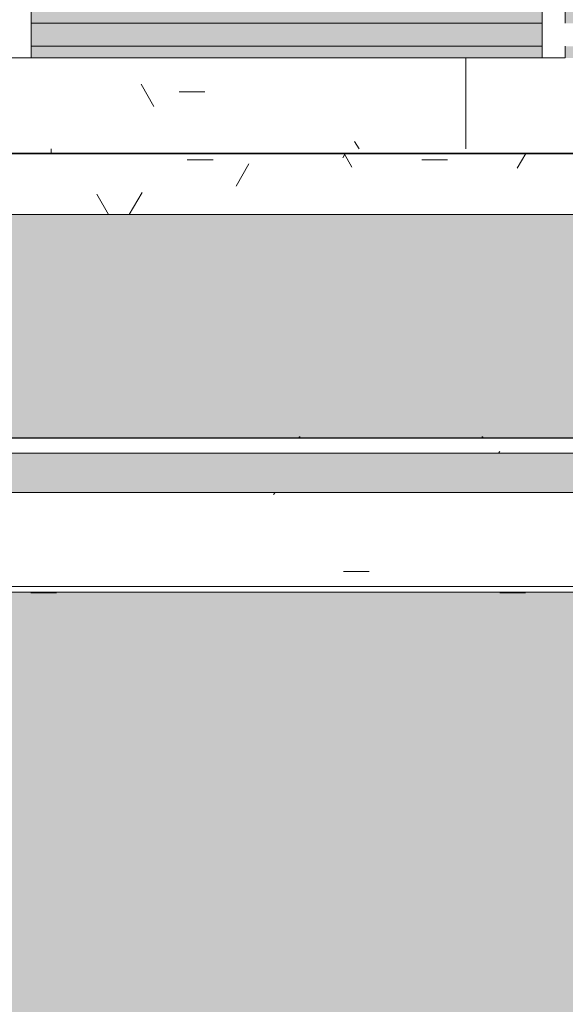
# Model space of a CAD drawing. Header units: millimetres. Extents: x -62808 to 53383, y -26781 to 33271.
# Tile 353 of 656: x -48579 to -47870, y 6623 to 7904. Entities that reach past the tile are written whole.
import ezdxf

# ---------------------------------------------------------------- set-up
doc = ezdxf.new("R2010")
doc.units = ezdxf.units.MM
for name, color, linetype, lineweight in [('A-FLOR-PATT', 8, 'Continuous', 25), ('A-GENM', 13, 'Continuous', 9), ('A-GLAZ', 151, 'Continuous', 9), ('A-GLAZ-SILL', 1, 'Continuous', 9), ('A-WALL', 113, 'Continuous', 18), ('A-WALL-PATT', 111, 'Continuous', 25)]:
    doc.layers.add(name, color=color, linetype=linetype, lineweight=lineweight)

# ---------------------------------------------------------------- blocks, each defined once
blk = doc.blocks.new('FLEX-ESQ_MAXIM-AR_VIDRO-5F-bandeira1 - 350x60cm-5FLS-ALU-3_0cmFolha-5520911-PLANTA DE CAIMENTO DE PISOS - 1_ PAV_')
at = {"layer": 'A-GLAZ', "lineweight": 5}
h = blk.add_hatch(color=75, dxfattribs=at)
h.paths.add_polyline_path([(-89.9, -17.5), (-1026, -17.5), (-1026, -32.5), (-362, -32.5), (-362, -62.5), (-1026, -62.5), (-1026, -77.5), (332, -77.5), (332, -62.5), (-332, -62.5), (-332, -32.5), (332, -32.5), (332, -17.5), (282, -17.5)])
h.paths.add_polyline_path([(1720, -17.5), (1056, -17.5), (1056, -32.5), (1720, -32.5)])
h.paths.add_polyline_path([(-1670, -17.5), (-1720, -17.5), (-1720, -32.5), (-1056, -32.5), (-1056, -17.5), (-1622.5, -17.5)])
h.paths.add_polyline_path([(1026, -17.5), (362, -17.5), (362, -32.5), (1026, -32.5)])
h.paths.add_polyline_path([(-1622.5, -62.5), (-1720, -62.5), (-1720, -77.5), (-1056, -77.5), (-1056, -62.5), (-1411.3, -62.5)])
h.paths.add_polyline_path([(1026, -62.5), (362, -62.5), (362, -77.5), (1026, -77.5)])
h.paths.add_polyline_path([(1720, -62.5), (1056, -62.5), (1056, -77.5), (1720, -77.5)])
blk.add_hatch(color=75, dxfattribs=at).paths.add_polyline_path([(1026, -32.5), (362, -32.5), (362, -62.5), (1026, -62.5), (1026, -51.8)])
at = {"layer": 'A-GLAZ', "color": 250}
for p, q in [((362, -17.5), (332, -17.5)), ((332, -17.5), (332, -32.5)), ((362, -32.5), (362, -17.5)), ((1056, -17.5), (1026, -17.5)), ((1026, -17.5), (1026, -32.5)), ((332, -62.5), (332, -77.5)), ((362, -77.5), (362, -62.5)), ((1026, -62.5), (1026, -77.5))]:
    blk.add_line(p, q, dxfattribs=at)
at = {"layer": 'A-GLAZ', "color": 130, "lineweight": 5}
for p, q in [((1026, -17.5), (362, -17.5)), ((362, -32.5), (362, -62.5)), ((1026, -32.5), (362, -32.5)), ((1026, -62.5), (1026, -32.5)), ((362, -62.5), (1026, -62.5))]:
    blk.add_line(p, q, dxfattribs=at)
blk = doc.blocks.new('FP_540-PLANTA DE CAIMENTO DE PISOS - 1_ PAV_')
at = {"layer": 'A-GLAZ-SILL', "color": 130, "lineweight": 5}
blk.add_line((1775, 107.5), (-1775, 107.5), dxfattribs=at)
at = {"layer": 'A-GLAZ-SILL', "lineweight": 5}
for p, q in [((1775, 106.4), (-1775, 106.4)), ((1000, 106.4), (1000, 101))]:
    blk.add_line(p, q, dxfattribs=at)
blk = doc.blocks.new('CC_PEITORIL - PEITORIL-5520912-PLANTA DE CAIMENTO DE PISOS - 1_ PAV_')
at = {"layer": 'A-GLAZ-SILL', "lineweight": 5}
h = blk.add_hatch(dxfattribs=at)
h.set_pattern_fill('FP_89', color=256, style=0, pattern_type=2)
h.set_pattern_definition([(180, (-47538.05, 7836.78), (-812.8, -203.2), [33.528, -576.072, 33.528, -3827.272]), (180, (-47538.05, 7836.78), (-812.8, -203.2), [-643.128, -576.072, 33.528, -1185.672, -2032]), (180, (-47538.05, 7836.78), (-812.8, -203.2), [-2438.4, 33.528, -576.072, 33.528, -1388.872]), (180, (-47538.05, 7836.78), (-812.8, -203.2), [-3081.528, -372.872, 33.528, -982.472]), (300, (-47842.85, 7735.18), (582.3764, -602.30545), [33.528, -576.072, 33.528, -3827.272]), (300, (-47842.85, 7735.18), (582.3764, -602.30545), [-643.128, -576.072, 33.528, -1185.672, -2032]), (300, (-47842.85, 7735.18), (582.3764, -602.30545), [-2438.4, 33.528, -576.072, 33.528, -1388.872]), (300, (-47842.85, 7735.18), (582.3764, -602.30545), [-3081.528, -372.872, 33.528, -982.472]), (60, (-47944.45, 7328.78), (230.4236, 805.50545), [33.528, -576.072, 33.528, -3827.272]), (60, (-47944.45, 7328.78), (230.4236, 805.50545), [-643.128, -576.072, 33.528, -1185.672, -2032]), (60, (-47944.45, 7328.78), (230.4236, 805.50545), [-2438.4, 33.528, -576.072, 33.528, -1388.872]), (60, (-47944.45, 7328.78), (230.4236, 805.50545), [-3081.528, -372.872, 33.528, -982.472])])
h.paths.add_polyline_path([(-89.9, 101), (-1775, 101), (-1775, 77.5), (-1750, 77.5), (-1750, -17.5), (1750, -17.5), (1750, 77.5), (1775, 77.5), (1775, 101), (421, 101)])
h = blk.add_hatch(dxfattribs=at)
h.set_pattern_fill('FP_90', color=256, style=0, pattern_type=2)
h.set_pattern_definition([(180, (0, 11.7), (1e-13, -1000), []), (270, (0, 11.7), (1000, 6e-14), [])])
h.paths.add_polyline_path([(-89.9, 101), (-1775, 101), (-1775, 77.5), (-1750, 77.5), (-1750, -17.5), (1750, -17.5), (1750, 77.5), (1775, 77.5), (1775, 101), (421, 101)])
at = {"layer": 'A-GLAZ', "color": 130, "lineweight": 5}
blk.add_blockref('FP_540-PLANTA DE CAIMENTO DE PISOS - 1_ PAV_', (0, 0), dxfattribs=at)
blk = doc.blocks.new('FP_829-PLANTA DE CAIMENTO DE PISOS - 1_ PAV_')
at = {"layer": 'A-GENM', "lineweight": 5}
for p, q in [((-48564.8, 7158.7), (-48531.3, 7158.7)), ((-47955.2, 7158.7), (-47921.7, 7158.7))]:
    blk.add_line(p, q, dxfattribs=at)
blk = doc.blocks.new('FP_831-PLANTA DE CAIMENTO DE PISOS - 1_ PAV_')
at = {"layer": 'A-GENM', "lineweight": 5}
for p, q in [((-48564.8, 7158.7), (-48531.3, 7158.7)), ((-47955.2, 7158.7), (-47921.7, 7158.7))]:
    blk.add_line(p, q, dxfattribs=at)
blk = doc.blocks.new('FP_833-PLANTA DE CAIMENTO DE PISOS - 1_ PAV_')
at = {"layer": 'A-GENM', "lineweight": 5}
for p, q in [((-48564.8, 7158.7), (-48531.3, 7158.7)), ((-47955.2, 7158.7), (-47921.7, 7158.7))]:
    blk.add_line(p, q, dxfattribs=at)
blk = doc.blocks.new('FP_835-PLANTA DE CAIMENTO DE PISOS - 1_ PAV_')
at = {"layer": 'A-GENM', "lineweight": 5}
for p, q in [((-48564.8, 7158.6), (-48531.3, 7158.6)), ((-47955.2, 7158.6), (-47921.7, 7158.6))]:
    blk.add_line(p, q, dxfattribs=at)
blk = doc.blocks.new('FP_837-PLANTA DE CAIMENTO DE PISOS - 1_ PAV_')
at = {"layer": 'A-GENM', "lineweight": 5}
for p, q in [((-48564.8, 7158.8), (-48531.3, 7158.8)), ((-47955.2, 7158.8), (-47921.7, 7158.8))]:
    blk.add_line(p, q, dxfattribs=at)
blk = doc.blocks.new('FP_839-PLANTA DE CAIMENTO DE PISOS - 1_ PAV_')
at = {"layer": 'A-GENM', "lineweight": 5}
for p, q in [((-48564.8, 7158.9), (-48531.3, 7158.9)), ((-47955.2, 7158.9), (-47921.7, 7158.9))]:
    blk.add_line(p, q, dxfattribs=at)
blk = doc.blocks.new('FP_841-PLANTA DE CAIMENTO DE PISOS - 1_ PAV_')
at = {"layer": 'A-GENM', "lineweight": 5}
for p, q in [((-48564.8, 7158.9), (-48531.3, 7158.9)), ((-47955.2, 7158.9), (-47921.7, 7158.9))]:
    blk.add_line(p, q, dxfattribs=at)
blk = doc.blocks.new('FP_843-PLANTA DE CAIMENTO DE PISOS - 1_ PAV_')
at = {"layer": 'A-GENM', "lineweight": 5}
for p, q in [((-48564.8, 7159), (-48531.3, 7159)), ((-47955.2, 7159), (-47921.7, 7159))]:
    blk.add_line(p, q, dxfattribs=at)
blk = doc.blocks.new('FP_845-PLANTA DE CAIMENTO DE PISOS - 1_ PAV_')
at = {"layer": 'A-GENM', "lineweight": 5}
for p, q in [((-48564.8, 7159), (-48531.3, 7159)), ((-47955.2, 7159), (-47921.7, 7159))]:
    blk.add_line(p, q, dxfattribs=at)
blk = doc.blocks.new('FP_847-PLANTA DE CAIMENTO DE PISOS - 1_ PAV_')
at = {"layer": 'A-GENM', "lineweight": 5}
for p, q in [((-48564.8, 7159.1), (-48531.3, 7159.1)), ((-47955.2, 7159.1), (-47921.7, 7159.1))]:
    blk.add_line(p, q, dxfattribs=at)
blk = doc.blocks.new('FP_850-PLANTA DE CAIMENTO DE PISOS - 1_ PAV_')
at = {"layer": 'A-GENM', "lineweight": 5}
for p, q in [((-48564.8, 7158.6), (-48531.3, 7158.6)), ((-47955.2, 7158.6), (-47921.7, 7158.6))]:
    blk.add_line(p, q, dxfattribs=at)
blk = doc.blocks.new('FP_852-PLANTA DE CAIMENTO DE PISOS - 1_ PAV_')
at = {"layer": 'A-GENM', "lineweight": 5}
for p, q in [((-48564.8, 7158.5), (-48531.3, 7158.5)), ((-47955.2, 7158.5), (-47921.7, 7158.5))]:
    blk.add_line(p, q, dxfattribs=at)
blk = doc.blocks.new('FP_854-PLANTA DE CAIMENTO DE PISOS - 1_ PAV_')
at = {"layer": 'A-GENM', "lineweight": 5}
for p, q in [((-48564.8, 7158.5), (-48531.3, 7158.5)), ((-47955.2, 7158.5), (-47921.7, 7158.5))]:
    blk.add_line(p, q, dxfattribs=at)
blk = doc.blocks.new('FP_856-PLANTA DE CAIMENTO DE PISOS - 1_ PAV_')
at = {"layer": 'A-GENM', "lineweight": 5}
for p, q in [((-48564.8, 7158.5), (-48531.3, 7158.5)), ((-47955.2, 7158.5), (-47921.7, 7158.5))]:
    blk.add_line(p, q, dxfattribs=at)
blk = doc.blocks.new('FP_858-PLANTA DE CAIMENTO DE PISOS - 1_ PAV_')
at = {"layer": 'A-GENM', "lineweight": 5}
for p, q in [((-48564.8, 7158.5), (-48531.3, 7158.5)), ((-47955.2, 7158.5), (-47921.7, 7158.5))]:
    blk.add_line(p, q, dxfattribs=at)
blk = doc.blocks.new('FP_860-PLANTA DE CAIMENTO DE PISOS - 1_ PAV_')
at = {"layer": 'A-GENM', "lineweight": 5}
for p, q in [((-48564.8, 7158.4), (-48531.3, 7158.4)), ((-47955.2, 7158.4), (-47921.7, 7158.4))]:
    blk.add_line(p, q, dxfattribs=at)
blk = doc.blocks.new('FP_862-PLANTA DE CAIMENTO DE PISOS - 1_ PAV_')
at = {"layer": 'A-GENM', "lineweight": 5}
for p, q in [((-48564.8, 7158.4), (-48531.3, 7158.4)), ((-47955.2, 7158.4), (-47921.7, 7158.4))]:
    blk.add_line(p, q, dxfattribs=at)
blk = doc.blocks.new('FP_865-PLANTA DE CAIMENTO DE PISOS - 1_ PAV_')
at = {"layer": 'A-GENM', "lineweight": 5}
for p, q in [((-48564.8, 7158.4), (-48531.3, 7158.4)), ((-47955.2, 7158.4), (-47921.7, 7158.4))]:
    blk.add_line(p, q, dxfattribs=at)
blk = doc.blocks.new('FP_867-PLANTA DE CAIMENTO DE PISOS - 1_ PAV_')
at = {"layer": 'A-GENM', "lineweight": 5}
for p, q in [((-48564.8, 7158.4), (-48531.3, 7158.4)), ((-47955.2, 7158.4), (-47921.7, 7158.4))]:
    blk.add_line(p, q, dxfattribs=at)
blk = doc.blocks.new('FP_872-PLANTA DE CAIMENTO DE PISOS - 1_ PAV_')
at = {"layer": 'A-GENM', "lineweight": 5}
for p, q in [((-48216.3, 7360.9), (-48216.4, 7360.8)), ((-48216.2, 7361), (-48216.3, 7360.9)), ((-48216.1, 7361.1), (-48216.2, 7361)), ((-48216, 7361.2), (-48216.1, 7361.1)), ((-48215.9, 7361.2), (-48216, 7361.2)), ((-48215.8, 7361.3), (-48215.9, 7361.2)), ((-48215.7, 7361.3), (-48215.8, 7361.3)), ((-48215.6, 7361.4), (-48215.7, 7361.3)), ((-48215.5, 7361.4), (-48215.6, 7361.4)), ((-48215.4, 7361.5), (-48215.5, 7361.4)), ((-48215.3, 7361.5), (-48215.4, 7361.5)), ((-48215.2, 7361.5), (-48215.3, 7361.5)), ((-48215.1, 7361.5), (-48215.2, 7361.5)), ((-47977.9, 7361.5), (-47978, 7361.5)), ((-47977.8, 7361.5), (-47977.9, 7361.5)), ((-47977.7, 7361.5), (-47977.8, 7361.5)), ((-47977.6, 7361.4), (-47977.7, 7361.5)), ((-47977.5, 7361.4), (-47977.6, 7361.4)), ((-47977.4, 7361.3), (-47977.5, 7361.4)), ((-47977.3, 7361.3), (-47977.4, 7361.3)), ((-47977.2, 7361.2), (-47977.3, 7361.3)), ((-47977.1, 7361.2), (-47977.2, 7361.2)), ((-47977, 7361.1), (-47977.1, 7361.2)), ((-47976.9, 7361), (-47977, 7361.1)), ((-47976.8, 7360.9), (-47976.9, 7361)), ((-47976.7, 7360.8), (-47976.8, 7360.9))]:
    blk.add_line(p, q, dxfattribs=at)
blk = doc.blocks.new('FP_874-PLANTA DE CAIMENTO DE PISOS - 1_ PAV_')
at = {"layer": 'A-GENM', "lineweight": 5}
for p, q in [((-48216.2, 7360.9), (-48216.3, 7360.8)), ((-48216.1, 7361), (-48216.2, 7360.9)), ((-48216, 7361.1), (-48216.1, 7361)), ((-48215.9, 7361.2), (-48216, 7361.1)), ((-48215.8, 7361.2), (-48215.9, 7361.2)), ((-48215.7, 7361.3), (-48215.8, 7361.2)), ((-48215.6, 7361.3), (-48215.7, 7361.3)), ((-48215.5, 7361.4), (-48215.6, 7361.3)), ((-48215.4, 7361.4), (-48215.5, 7361.4)), ((-48215.3, 7361.5), (-48215.4, 7361.4)), ((-48215.2, 7361.5), (-48215.3, 7361.5)), ((-48215.1, 7361.5), (-48215.2, 7361.5)), ((-48215, 7361.5), (-48215.1, 7361.5)), ((-47978, 7361.5), (-47978.1, 7361.5)), ((-47977.9, 7361.5), (-47978, 7361.5)), ((-47977.8, 7361.5), (-47977.9, 7361.5)), ((-47977.7, 7361.4), (-47977.8, 7361.5)), ((-47977.6, 7361.4), (-47977.7, 7361.4)), ((-47977.5, 7361.3), (-47977.6, 7361.4)), ((-47977.4, 7361.3), (-47977.5, 7361.3)), ((-47977.3, 7361.2), (-47977.4, 7361.3)), ((-47977.2, 7361.2), (-47977.3, 7361.2)), ((-47977.1, 7361.1), (-47977.2, 7361.2)), ((-47977, 7361), (-47977.1, 7361.1)), ((-47976.9, 7360.9), (-47977, 7361)), ((-47976.8, 7360.8), (-47976.9, 7360.9))]:
    blk.add_line(p, q, dxfattribs=at)
blk = doc.blocks.new('FP_877-PLANTA DE CAIMENTO DE PISOS - 1_ PAV_')
at = {"layer": 'A-GENM', "lineweight": 5}
for p, q in [((-48216.1, 7360.9), (-48216.2, 7360.8)), ((-48216, 7361), (-48216.1, 7360.9)), ((-48215.9, 7361.1), (-48216, 7361)), ((-48215.8, 7361.2), (-48215.9, 7361.1)), ((-48215.7, 7361.2), (-48215.8, 7361.2)), ((-48215.6, 7361.3), (-48215.7, 7361.2)), ((-48215.5, 7361.3), (-48215.6, 7361.3)), ((-48215.4, 7361.4), (-48215.5, 7361.3)), ((-48215.3, 7361.4), (-48215.4, 7361.4)), ((-48215.2, 7361.5), (-48215.3, 7361.4)), ((-48215.1, 7361.5), (-48215.2, 7361.5)), ((-48215, 7361.5), (-48215.1, 7361.5)), ((-48214.9, 7361.5), (-48215, 7361.5)), ((-47978.1, 7361.5), (-47978.2, 7361.5)), ((-47978, 7361.5), (-47978.1, 7361.5)), ((-47978.1, 7361.5), (-47978.1, 7361.5)), ((-47977.9, 7361.4), (-47978, 7361.5)), ((-47977.8, 7361.4), (-47977.9, 7361.4)), ((-47977.7, 7361.4), (-47977.8, 7361.4)), ((-47977.6, 7361.3), (-47977.7, 7361.4)), ((-47977.5, 7361.3), (-47977.6, 7361.3)), ((-47977.4, 7361.2), (-47977.5, 7361.3)), ((-47977.3, 7361.2), (-47977.4, 7361.2)), ((-47977.2, 7361.1), (-47977.3, 7361.2)), ((-47977.1, 7361), (-47977.2, 7361.1)), ((-47977, 7360.9), (-47977.1, 7361)), ((-47976.9, 7360.8), (-47977, 7360.9))]:
    blk.add_line(p, q, dxfattribs=at)
blk = doc.blocks.new('FP_880-PLANTA DE CAIMENTO DE PISOS - 1_ PAV_')
at = {"layer": 'A-GENM', "lineweight": 5}
for p, q in [((-48216.1, 7360.9), (-48216.2, 7360.8)), ((-48216, 7361), (-48216.1, 7360.9)), ((-48215.9, 7361.1), (-48216, 7361)), ((-48215.8, 7361.2), (-48215.9, 7361.1)), ((-48215.7, 7361.2), (-48215.8, 7361.2)), ((-48215.6, 7361.3), (-48215.7, 7361.2)), ((-48215.5, 7361.3), (-48215.6, 7361.3)), ((-48215.4, 7361.4), (-48215.5, 7361.3)), ((-48215.3, 7361.4), (-48215.4, 7361.4)), ((-48215.2, 7361.4), (-48215.3, 7361.4)), ((-48215.1, 7361.5), (-48215.2, 7361.4)), ((-48215, 7361.5), (-48215.1, 7361.5)), ((-48214.9, 7361.5), (-48215, 7361.5)), ((-47978.1, 7361.5), (-47978.2, 7361.5)), ((-47978, 7361.5), (-47978.1, 7361.5)), ((-47977.9, 7361.4), (-47978, 7361.5)), ((-47977.8, 7361.4), (-47977.9, 7361.4)), ((-47977.7, 7361.4), (-47977.8, 7361.4)), ((-47977.6, 7361.3), (-47977.7, 7361.4)), ((-47977.5, 7361.2), (-47977.6, 7361.3)), ((-47977.6, 7361.3), (-47977.6, 7361.3)), ((-47977.4, 7361.2), (-47977.5, 7361.2)), ((-47977.3, 7361.1), (-47977.4, 7361.2)), ((-47977.2, 7361), (-47977.3, 7361.1)), ((-47977.1, 7360.9), (-47977.2, 7361)), ((-47977, 7360.8), (-47977.1, 7360.9))]:
    blk.add_line(p, q, dxfattribs=at)
blk = doc.blocks.new('FP_881-PLANTA DE CAIMENTO DE PISOS - 1_ PAV_')
at = {"layer": 'A-GENM', "lineweight": 5}
for p, q in [((-48247.1, 7289.2), (-48249.4, 7286.5)), ((-48158.4, 7186.1), (-48124.9, 7186.1))]:
    blk.add_line(p, q, dxfattribs=at)
blk = doc.blocks.new('FP_882-PLANTA DE CAIMENTO DE PISOS - 1_ PAV_')
at = {"layer": 'A-GENM', "color": 130, "lineweight": 5}
blk.add_line((-49941.5, 7159.6), (-45259, 7159.6), dxfattribs=at)
blk = doc.blocks.new('FP_883-PLANTA DE CAIMENTO DE PISOS - 1_ PAV_')
at = {"layer": 'A-GENM', "lineweight": 5}
for p, q in [((-48216, 7360.9), (-48216.1, 7360.8)), ((-48215.9, 7361), (-48216, 7360.9)), ((-48215.8, 7361.1), (-48215.9, 7361)), ((-48215.7, 7361.2), (-48215.8, 7361.1)), ((-48215.6, 7361.2), (-48215.7, 7361.2)), ((-48215.5, 7361.3), (-48215.6, 7361.2)), ((-48215.4, 7361.3), (-48215.5, 7361.3)), ((-48215.3, 7361.4), (-48215.4, 7361.3)), ((-48215.2, 7361.4), (-48215.3, 7361.4)), ((-48215.1, 7361.4), (-48215.2, 7361.4)), ((-48215, 7361.5), (-48215.1, 7361.4)), ((-48214.9, 7361.5), (-48215, 7361.5)), ((-48214.8, 7361.5), (-48214.9, 7361.5)), ((-47978.2, 7361.5), (-47978.3, 7361.5)), ((-47978.1, 7361.5), (-47978.2, 7361.5)), ((-47978, 7361.4), (-47978.1, 7361.5)), ((-47977.9, 7361.4), (-47978, 7361.4)), ((-47977.8, 7361.4), (-47977.9, 7361.4)), ((-47977.7, 7361.3), (-47977.8, 7361.4)), ((-47977.6, 7361.3), (-47977.7, 7361.3)), ((-47977.5, 7361.2), (-47977.6, 7361.3)), ((-47977.4, 7361.2), (-47977.5, 7361.2)), ((-47977.3, 7361.1), (-47977.4, 7361.2)), ((-47977.2, 7361), (-47977.3, 7361.1)), ((-47977.1, 7360.9), (-47977.2, 7361)), ((-47977, 7360.8), (-47977.1, 7360.9))]:
    blk.add_line(p, q, dxfattribs=at)
blk = doc.blocks.new('FP_884-PLANTA DE CAIMENTO DE PISOS - 1_ PAV_')
at = {"layer": 'A-GENM', "lineweight": 5}
blk.add_line((-47955.1, 7342.2), (-47956.2, 7341), dxfattribs=at)
blk = doc.blocks.new('FP_885-PLANTA DE CAIMENTO DE PISOS - 1_ PAV_')
at = {"layer": 'A-GENM', "color": 130, "lineweight": 5}
blk.add_line((-45259, 7360.3), (-49941.5, 7360.3), dxfattribs=at)
at = {"layer": 'A-GENM', "lineweight": 5}
for p, q in [((-48215.9, 7360.9), (-48216, 7360.8)), ((-48215.8, 7361), (-48215.9, 7360.9)), ((-48215.7, 7361.1), (-48215.8, 7361)), ((-48215.6, 7361.2), (-48215.7, 7361.1)), ((-48215.5, 7361.2), (-48215.6, 7361.2)), ((-48215.4, 7361.3), (-48215.5, 7361.2)), ((-48215.3, 7361.3), (-48215.4, 7361.3)), ((-48215.2, 7361.4), (-48215.3, 7361.3)), ((-48215.1, 7361.4), (-48215.2, 7361.4)), ((-48215, 7361.5), (-48215.1, 7361.4)), ((-48214.9, 7361.5), (-48215, 7361.5)), ((-48214.8, 7361.5), (-48214.9, 7361.5)), ((-48214.7, 7361.5), (-48214.8, 7361.5)), ((-47978.3, 7361.5), (-47978.4, 7361.5)), ((-47978.2, 7361.5), (-47978.3, 7361.5)), ((-47978.1, 7361.5), (-47978.2, 7361.5)), ((-47978, 7361.4), (-47978.1, 7361.5)), ((-47977.9, 7361.4), (-47978, 7361.4)), ((-47977.8, 7361.3), (-47977.9, 7361.4)), ((-47977.7, 7361.3), (-47977.8, 7361.3)), ((-47977.6, 7361.2), (-47977.7, 7361.3)), ((-47977.5, 7361.2), (-47977.6, 7361.2)), ((-47977.4, 7361.1), (-47977.5, 7361.2)), ((-47977.3, 7361), (-47977.4, 7361.1)), ((-47977.2, 7360.9), (-47977.3, 7361)), ((-47977.1, 7360.8), (-47977.2, 7360.9))]:
    blk.add_line(p, q, dxfattribs=at)
blk = doc.blocks.new('Brises11 - Brises-5081697-PLANTA DE CAIMENTO DE PISOS - 1_ PAV_')
at = {"layer": 'A-GENM', "lineweight": 5}
blk.add_hatch(color=61, dxfattribs=at).paths.add_polyline_path([(-47256.6, 7289.2), (-45259, 7289.2), (-45259, 7340.1), (-49944.4, 7340.1), (-49944.4, 7289.2), (-47288.5, 7289.2)])
at = {"layer": 'A-GENM', "color": 130, "lineweight": 5}
for p, q in [((-45259, 7359.8), (-49941.5, 7359.8)), ((-49941.5, 7166.8), (-45259, 7166.8))]:
    blk.add_line(p, q, dxfattribs=at)
at = {"layer": 'A-GENM', "color": 250}
for p, q in [((-45259, 7340.1), (-49944.4, 7340.1)), ((-49944.4, 7289.2), (-45259, 7289.2))]:
    blk.add_line(p, q, dxfattribs=at)
at = {"layer": 'A-GENM', "color": 130, "lineweight": 5}
for name in ['FP_885-PLANTA DE CAIMENTO DE PISOS - 1_ PAV_', 'FP_872-PLANTA DE CAIMENTO DE PISOS - 1_ PAV_', 'FP_874-PLANTA DE CAIMENTO DE PISOS - 1_ PAV_', 'FP_877-PLANTA DE CAIMENTO DE PISOS - 1_ PAV_', 'FP_880-PLANTA DE CAIMENTO DE PISOS - 1_ PAV_', 'FP_883-PLANTA DE CAIMENTO DE PISOS - 1_ PAV_', 'FP_884-PLANTA DE CAIMENTO DE PISOS - 1_ PAV_', 'FP_881-PLANTA DE CAIMENTO DE PISOS - 1_ PAV_', 'FP_882-PLANTA DE CAIMENTO DE PISOS - 1_ PAV_', 'FP_829-PLANTA DE CAIMENTO DE PISOS - 1_ PAV_', 'FP_831-PLANTA DE CAIMENTO DE PISOS - 1_ PAV_', 'FP_833-PLANTA DE CAIMENTO DE PISOS - 1_ PAV_', 'FP_835-PLANTA DE CAIMENTO DE PISOS - 1_ PAV_', 'FP_837-PLANTA DE CAIMENTO DE PISOS - 1_ PAV_', 'FP_839-PLANTA DE CAIMENTO DE PISOS - 1_ PAV_', 'FP_841-PLANTA DE CAIMENTO DE PISOS - 1_ PAV_', 'FP_843-PLANTA DE CAIMENTO DE PISOS - 1_ PAV_', 'FP_845-PLANTA DE CAIMENTO DE PISOS - 1_ PAV_', 'FP_847-PLANTA DE CAIMENTO DE PISOS - 1_ PAV_', 'FP_850-PLANTA DE CAIMENTO DE PISOS - 1_ PAV_', 'FP_852-PLANTA DE CAIMENTO DE PISOS - 1_ PAV_', 'FP_854-PLANTA DE CAIMENTO DE PISOS - 1_ PAV_', 'FP_856-PLANTA DE CAIMENTO DE PISOS - 1_ PAV_', 'FP_858-PLANTA DE CAIMENTO DE PISOS - 1_ PAV_', 'FP_860-PLANTA DE CAIMENTO DE PISOS - 1_ PAV_', 'FP_862-PLANTA DE CAIMENTO DE PISOS - 1_ PAV_', 'FP_865-PLANTA DE CAIMENTO DE PISOS - 1_ PAV_', 'FP_867-PLANTA DE CAIMENTO DE PISOS - 1_ PAV_']:
    blk.add_blockref(name, (0, 0), dxfattribs=at)
blk = doc.blocks.new('FX-FECHAMENTO-TP02 - FX-FECHAMENTO-TP02-5787367-PLANTA DE CAIMENTO DE PISOS - 1_ PAV_')
at = {"layer": 'A-WALL-PATT', "lineweight": 5}
h = blk.add_hatch(dxfattribs=at)
h.set_pattern_fill('FP_322', color=71, style=0, pattern_type=2)
h.set_pattern_definition([(0, (0, 0), (406.4, 101.6), [33.528, -271.272, 33.528, -271.272, -1625.6]), (0, (0, 0), (406.4, 101.6), [-609.6, 33.528, -576.072, 33.528, -271.272, -711.2]), (0, (0, 0), (406.4, 101.6), [-1524, 33.528, -169.672, 33.528, -474.472]), (120, (152.4, 50.8), (-291.18818, 301.15272), [33.528, -271.272, 33.528, -271.272, -1625.6]), (120, (152.4, 50.8), (-291.18818, 301.15272), [-609.6, 33.528, -576.072, 33.528, -271.272, -711.2]), (120, (152.4, 50.8), (-291.18818, 301.15272), [-1524, 33.528, -169.672, 33.528, -474.472]), (240, (203.2, 254), (-115.21182, -402.75272), [33.528, -271.272, 33.528, -271.272, -1625.6]), (240, (203.2, 254), (-115.21182, -402.75272), [-609.6, 33.528, -576.072, 33.528, -271.272, -711.2]), (240, (203.2, 254), (-115.21182, -402.75272), [-1524, 33.528, -169.672, 33.528, -474.472])])
h.paths.add_polyline_path([(-46426.4, 7650.4), (-45261.5, 7650.4), (-45261.5, 7759.3), (-45763, 7759.3), (-45763, 7729.3), (-49313, 7730.2), (-49313, 7759.3), (-49809, 7759.3), (-49809, 7650.4), (-46937.3, 7650.4)])
at = {"layer": 'A-WALL', "color": 90, "lineweight": 5}
blk.add_line((-49809, 7650.4), (-45261.5, 7650.4), dxfattribs=at)
blk = doc.blocks.new('BE-PMSa-MOD-ARQ-ESCOLA-EX-000-R_0056_rvt-1-PLANTA DE CAIMENTO DE PISOS - 1_ PAV_')
at = {"layer": 'A-FLOR-PATT', "lineweight": 5}
h = blk.add_hatch(dxfattribs=at)
h.set_pattern_fill('FP_4', color=135, style=0, pattern_type=2)
h.set_pattern_definition([(45, (-18186.55, -4434.14), (0, 212.13203), [450, -150]), (135, (-18080.48, -4328.07), (1e-14, 212.13203), [450, -150])])
h.paths.add_polyline_path([(-7620.6, -25687.4), (-7620.3, -25685.9), (-7616.3, -25685.9), (-7615.8, -25657.5), (-7502.5, -25659.7), (-7502.5, -23934.2), (-7477.5, -23934.2), (-7477.5, -21918.1), (-7502.5, -21918.1), (-7502.5, -16763.1), (-7477.5, -16763.1), (-7477.5, 2311.9), (-2935.5, 2311.9), (-2935.5, 7555.9), (-10508.2, 7555.9), (-10508.2, 7055.9), (-27325.2, 7055.9), (-27325.2, 2311.5), (-27088, 2311.5), (-27088, 2392.6), (-26712, 2392.6), (-26712, 2311.5), (-9894.9, 2311.5), (-9894.9, -15523.5), (-9849.9, -15523.5), (-9850.4, -15643), (-9894.9, -15643), (-9894.9, -25621.4), (-9872.4, -25621.9), (-9872.4, -25665.9), (-7620.7, -25687.4)])
h.paths.add_polyline_path([(-7730.1, -25658.7), (-7770.1, -25657.9), (-7751.4, -24718.1), (-7711.4, -24718.9), (-7718.2, -25063.7)])
h.paths.add_polyline_path([(-9669.7, -25620.1), (-9709.7, -25619.3), (-9691, -24679.5), (-9651, -24680.3), (-9669.4, -25603.3)])
h.paths.add_polyline_path([(-8711.3, -22732.2), (-8713.6, -22734.7), (-8711.3, -22736), (-8711.3, -22733.4)])
h.paths.add_polyline_path([(-8711.3, -22730.4), (-8713.6, -22733.4), (-8711.3, -22731.2)])
h.paths.add_polyline_path([(-8661.3, -22732.2), (-8660.1, -22736), (-8658.9, -22734.7), (-8660.1, -22733.4)])
h.paths.add_polyline_path([(-8661.3, -22731.2), (-8661.3, -22732.2), (-8659.9, -22732.2)])
h.paths.add_polyline_path([(-8629, -22734.7), (-8631, -22732.2), (-8631.2, -22736.6), (-8630.2, -22736.6), (-8629.4, -22735.3)])
h.paths.add_polyline_path([(-8711.3, -22739.1), (-8711.3, -22737.2), (-8713.2, -22737.3), (-8712.1, -22738.3)])
h.paths.add_polyline_path([(-8739.2, -22739.6), (-8741.7, -22738.3), (-8741.9, -22732.2), (-8740.8, -22730.1), (-8733.4, -22729.8), (-8726.3, -22730.4), (-8716.9, -22729.9), (-8711.3, -22729.7), (-8661.3, -22730.4), (-8661.3, -22731.2), (-8645.7, -22729.8), (-8634, -22730.7), (-8631.8, -22730.4), (-8629.5, -22736), (-8630.5, -22739.1), (-8631.3, -22738.3), (-8632.2, -22738.3), (-8641.2, -22739.7), (-8656.5, -22739), (-8661.3, -22739.2), (-8661.3, -22739.7), (-8736.9, -22739.6)])
h.paths.add_polyline_path([(-27043, 2311.5), (-27040.5, 2311.5), (-27040.5, 2342.6), (-26757, 2342.6), (-26757, 2347.6), (-27043, 2346.5), (-27043, 2322.6)])
h.paths.add_polyline_path([(-34004.8, 2311.5), (-33529.2, 2311.5), (-33529.2, 6792.9), (-33747, 6792.9), (-33747, 7647.4), (-37320.5, 7647.4), (-37320.5, 7540.4), (-37758.5, 7540.4), (-37758.5, 7647.4), (-41332, 7647.4), (-41332, 7303), (-41294.1, 7303), (-41294.1, 7360.3), (-33786, 7359.8), (-33786, 7303), (-33748, 7303), (-33748, 7233.4), (-33786, 7233.4), (-33786, 7159.6), (-41294.1, 7160.3), (-41294.1, 7233.4), (-41332, 7233.4), (-41332, 6792.9), (-41622, 6792.9), (-41622, 7540.4), (-41753.5, 7540.4), (-41753.5, 7973.4), (-41622, 7973.4), (-41622, 8847.7), (-44952, 8847.7), (-44952, 7948.9), (-44844.5, 7948.9), (-44844.5, 7564.9), (-44952, 7564.9), (-44952, 6792.9), (-45242, 6792.9), (-45242, 7233.4), (-45259, 7233.4), (-45259, 7159.6), (-49941.5, 7158.7), (-49941.5, 6792.9), (-50231.5, 6792.9), (-50231.5, 7647.4), (-57817, 7647.4), (-57817, 7360.3), (-50290.3, 7359.8), (-50290.1, 7303), (-50252.3, 7303), (-50252.3, 7233.4), (-50290.3, 7233.4), (-50290.3, 7159.6), (-57817, 7158.7), (-57817, 6792.9), (-57979.5, 6792.9), (-57979.5, 6752.9), (-57990.5, 6752.9), (-57990.5, 5756), (-57979.5, 5756), (-57979.5, 5716), (-57983, 5716), (-57983, 5636), (-58037, 5636), (-58037, 3636), (-57983, 3636), (-57983, 3556), (-57993, 3556), (-57993, 3516), (-58004, 3516), (-58004, 2351.5), (-57993, 2351.5), (-57993, 2311.5), (-52960.9, 2311.5), (-52960.9, 2401), (-52558.4, 2401), (-52558.4, 2311.5), (-46406.8, 2311.5), (-46406.8, 2388), (-46020.8, 2388), (-46020.8, 2311.5), (-39870.2, 2311.5), (-39870.2, 2387.6), (-39484.2, 2387.6), (-39484.2, 2311.5), (-34164.8, 2311.5)])
h.paths.add_polyline_path([(-57884.2, 2405.1), (-57910.1, 2408.5), (-57934.2, 2418.5), (-57954.9, 2434.4), (-57970.8, 2455.1), (-57980.8, 2479.2), (-57984.2, 2505.1), (-57980.8, 2531), (-57970.8, 2555.1), (-57954.9, 2575.8), (-57934.2, 2591.7), (-57910.1, 2601.7), (-57884.2, 2605.1), (-57858.4, 2601.7), (-57834.2, 2591.7), (-57813.5, 2575.8), (-57797.6, 2555.1), (-57787.3, 2528.1), (-57784.2, 2505.1), (-57787.6, 2479.2), (-57797.6, 2455.1), (-57813.5, 2434.4), (-57834.2, 2418.5), (-57858.4, 2408.5)])
h.paths.add_polyline_path([(-45986.7, 2407.5), (-46012.6, 2410.9), (-46036.7, 2420.9), (-46057.4, 2436.8), (-46073.3, 2457.5), (-46083.3, 2481.7), (-46086.7, 2507.5), (-46083.3, 2533.4), (-46073.3, 2557.5), (-46057.4, 2578.2), (-46036.7, 2594.1), (-46012, 2604.2), (-45986.7, 2607.5), (-45960.9, 2604.1), (-45936.7, 2594.1), (-45915.5, 2577.6), (-45900.1, 2557.5), (-45890.1, 2533.4), (-45886.7, 2507.5), (-45890.1, 2481.7), (-45900.1, 2457.5), (-45916, 2436.8), (-45936.7, 2420.9), (-45960.9, 2410.9)])
h.paths.add_polyline_path([(-33908.2, 2410.8), (-33934.1, 2414.2), (-33958.2, 2424.2), (-33978.9, 2440.1), (-33994.8, 2460.8), (-34004.8, 2484.9), (-34008.2, 2510.8), (-34004.8, 2536.7), (-33994.8, 2560.8), (-33978.9, 2581.5), (-33958.2, 2597.4), (-33934.1, 2607.4), (-33908.2, 2610.8), (-33882.3, 2607.4), (-33858.2, 2597.4), (-33837.5, 2581.5), (-33821.6, 2560.8), (-33811.6, 2536.7), (-33808.2, 2510.8), (-33811.6, 2484.9), (-33821.6, 2460.8), (-33837.5, 2440.1), (-33858.2, 2424.2), (-33882.3, 2414.2)])
h.paths.add_polyline_path([(-43358, 4810.1), (-43355.5, 4807.7), (-43354.2, 4810.1), (-43356.8, 4810.1)])
h.paths.add_polyline_path([(-43359.8, 4810.1), (-43356.8, 4807.8), (-43359, 4810.1)])
h.paths.add_polyline_path([(-43358, 4860.1), (-43354.2, 4861.2), (-43355.5, 4862.4), (-43356.8, 4861.2)])
h.paths.add_polyline_path([(-43359, 4860.1), (-43358, 4860.1), (-43358, 4861.4)])
h.paths.add_polyline_path([(-43355.5, 4892.3), (-43358, 4890.3), (-43353.6, 4890.1), (-43353.6, 4891.1), (-43354.9, 4891.9)])
h.paths.add_polyline_path([(-43351.1, 4810.1), (-43353, 4810.1), (-43352.9, 4808.1), (-43351.9, 4809.2)])
h.paths.add_polyline_path([(-43355.5, 4778.9), (-43360.1, 4780.6), (-43360.4, 4788), (-43359.8, 4795), (-43360.3, 4804.4), (-43360.5, 4810.1), (-43359.8, 4860.1), (-43359, 4860.1), (-43360.4, 4875.6), (-43359.5, 4887.3), (-43359.8, 4889.5), (-43354.2, 4891.9), (-43351.1, 4890.8), (-43351.9, 4890), (-43351.9, 4889.1), (-43350.5, 4880.1), (-43351.2, 4864.8), (-43351, 4860.1), (-43350.5, 4860.1), (-43351.1, 4779.8), (-43354.2, 4779.1)])
h.paths.add_polyline_path([(-45242, 7303), (-45242, 7750.6), (-45261.5, 7750.6), (-45261.5, 7650.4), (-49809, 7650.4), (-49809, 7540.4), (-49941.5, 7540.4), (-49941.5, 7360.3), (-45259, 7359.8), (-45259, 7303)])
h.paths.add_polyline_path([(-33902.7, 7378.2), (-33928.6, 7381.6), (-33952.7, 7391.6), (-33973.5, 7407.5), (-33989.3, 7428.2), (-33999.3, 7452.3), (-34002.7, 7478.2), (-33998.6, 7505.7), (-33989.3, 7528.2), (-33973.5, 7548.9), (-33952.7, 7564.8), (-33928.6, 7574.8), (-33902.7, 7578.2), (-33876.9, 7574.8), (-33852.7, 7564.8), (-33832, 7548.9), (-33816.1, 7528.2), (-33806.2, 7504.1), (-33802.7, 7478.2), (-33806.2, 7452.3), (-33816.1, 7428.2), (-33832, 7407.5), (-33852.7, 7391.6), (-33876.9, 7381.6)])
h.paths.add_polyline_path([(-57704.1, 7403.2), (-57730, 7406.6), (-57754.1, 7416.6), (-57774.8, 7432.5), (-57790.7, 7453.2), (-57800.7, 7477.3), (-57803.8, 7505.7), (-57800.7, 7529.1), (-57790.7, 7553.2), (-57774.8, 7573.9), (-57754.1, 7589.8), (-57730, 7599.8), (-57704.1, 7603.2), (-57678.2, 7599.8), (-57654.1, 7589.8), (-57633.4, 7573.9), (-57617.5, 7553.2), (-57607.5, 7529.1), (-57604.1, 7503.2), (-57607.5, 7477.3), (-57617.5, 7453.2), (-57633.4, 7432.5), (-57654.1, 7416.6), (-57678.2, 7406.6)])
h.paths.add_polyline_path([(-41174.6, 7436.7), (-41200.4, 7440.1), (-41224.6, 7450.1), (-41245.3, 7466), (-41261.2, 7486.7), (-41271.2, 7510.8), (-41274.6, 7536.7), (-41271.2, 7562.6), (-41261.2, 7586.7), (-41245.3, 7607.4), (-41224.6, 7623.3), (-41200.4, 7633.3), (-41174.6, 7636.7), (-41148.7, 7633.3), (-41124.6, 7623.3), (-41103.9, 7607.4), (-41088, 7586.7), (-41078, 7562.6), (-41074.6, 7536.7), (-41078, 7510.8), (-41088, 7486.7), (-41103.9, 7466), (-41124.6, 7450.1), (-41148.7, 7440.1)])
h.paths.add_polyline_path([(-33320.9, 7969.3), (-31276.4, 7969.3), (-31276.4, 13565.9), (-1592.6, 13565.9), (-1592.6, 16651.9), (-1626.5, 16651.9), (-1626.5, 16686.4), (-7087.5, 16686.4), (-7087.5, 16651.9), (-7471.5, 16651.9), (-7471.5, 16686.4), (-10558.5, 16686.4), (-10558.5, 16625.9), (-11000.5, 16625.9), (-11000.5, 16686.4), (-18577.5, 16686.4), (-18577.5, 16651.9), (-18961.5, 16651.9), (-18961.5, 16686.4), (-22082.5, 16686.4), (-22082.5, 16651.9), (-22466.5, 16651.9), (-22466.5, 16686.4), (-30072.5, 16686.4), (-30072.5, 16651.9), (-30456.5, 16651.9), (-30456.5, 16686.4), (-33337.5, 16686.4), (-33337.5, 15656.9), (-33352.5, 15656.9), (-33352.5, 15266.9), (-33337.5, 15266.9), (-33337.5, 7973.4), (-33325.5, 7973.4), (-33325.5, 7969.3)])
h.paths.add_polyline_path([(-7483.3, 13017.9), (-7295.5, 13017.9), (-7295.5, 13065.9), (-7685.5, 13065.9), (-7685.5, 13017.9), (-7497.7, 13017.9)])
h.paths.add_polyline_path([(-28036.1, 13017.9), (-28020.4, 13017.9), (-28020.4, 13065.9), (-28410.4, 13065.9), (-28410.4, 13017.9), (-28065.4, 13017.9)])
h.paths.add_polyline_path([(-2642.9, 13042.4), (-2430.4, 13042.4), (-2430.4, 13065.9), (-2868.4, 13065.9), (-2868.4, 13042.4), (-2656, 13042.4)])
h.paths.add_polyline_path([(-25689.5, 13046.9), (-25674.5, 13046.9), (-25674.5, 13065.9), (-26116.5, 13065.9), (-26116.5, 13046.9), (-25719.5, 13046.9)])
h.paths.add_polyline_path([(-13416.5, 13046.9), (-12929.5, 13046.9), (-12929.5, 13065.9), (-13416.5, 13065.9)])
h.paths.add_polyline_path([(-14489.5, 13046.9), (-14474.5, 13046.9), (-14474.5, 13065.9), (-14916.5, 13065.9), (-14916.5, 13046.9), (-14519.5, 13046.9)])
h.paths.add_polyline_path([(-20314.5, 13046.9), (-20249.5, 13046.9), (-20249.5, 13065.9), (-20691.5, 13065.9), (-20691.5, 13046.9), (-20370.6, 13046.9)])
h.paths.add_polyline_path([(-8501.7, 14834.1), (-8499.2, 14836.1), (-8503.6, 14836.3), (-8503.5, 14835.3), (-8502.2, 14834.5)])
h.paths.add_polyline_path([(-8499.2, 14866.4), (-8503, 14865.2), (-8501.7, 14864), (-8500.4, 14865.2)])
h.paths.add_polyline_path([(-8504.2, 14916.4), (-8500.4, 14917.5), (-8501.7, 14918.7), (-8503, 14917.5)])
h.paths.add_polyline_path([(-8501.7, 14921.1), (-8498.2, 14916.4), (-8498.2, 14917.3), (-8500.5, 14919.8)])
h.paths.add_polyline_path([(-8506, 14916.4), (-8504.2, 14916.4), (-8504.2, 14918.3), (-8505.2, 14917.2)])
h.paths.add_polyline_path([(-8501.7, 14834.1), (-8506, 14835.6), (-8505.2, 14836.4), (-8505.2, 14837.3), (-8506.6, 14846.3), (-8506, 14861.6), (-8506.2, 14866.4), (-8506.7, 14866.4), (-8506, 14946.6), (-8499.2, 14947), (-8497.1, 14945.9), (-8496.7, 14938.5), (-8497.4, 14931.4), (-8496.9, 14922), (-8496.7, 14916.4), (-8497.4, 14866.4), (-8498.2, 14866.4), (-8496.8, 14850.8), (-8497.7, 14839.1), (-8497.4, 14836.9), (-8500.4, 14834.6)])
h.paths.add_polyline_path([(-21087.2, 14834.1), (-21084.7, 14836.1), (-21089.1, 14836.3), (-21089.1, 14835.3), (-21087.7, 14834.5)])
h.paths.add_polyline_path([(-21084.7, 14866.4), (-21088.5, 14865.2), (-21087.2, 14864), (-21085.9, 14865.2)])
h.paths.add_polyline_path([(-21089.7, 14916.4), (-21085.9, 14917.5), (-21087.2, 14918.7), (-21088.5, 14917.5)])
h.paths.add_polyline_path([(-21087.2, 14921.1), (-21083.7, 14916.4), (-21083.7, 14917.3), (-21086, 14919.8)])
h.paths.add_polyline_path([(-21091.5, 14916.4), (-21089.7, 14916.4), (-21089.7, 14918.4), (-21090.7, 14917.2)])
h.paths.add_polyline_path([(-21087.2, 14834.1), (-21091.5, 14835.6), (-21090.7, 14836.4), (-21090.8, 14837.3), (-21092.2, 14846.3), (-21091.5, 14861.6), (-21091.7, 14866.4), (-21092.2, 14866.4), (-21091.5, 14946.6), (-21084.7, 14947), (-21082.6, 14945.9), (-21082.3, 14938.5), (-21082.9, 14931.4), (-21082.4, 14922), (-21082.2, 14916.4), (-21082.9, 14866.4), (-21083.7, 14866.4), (-21082.3, 14850.8), (-21083.2, 14839.1), (-21082.9, 14836.9), (-21085.9, 14834.6)])
h.paths.add_polyline_path([(-30958.7, 14888.9), (-30959.9, 14892.7), (-30961.1, 14891.4), (-30959.9, 14890.1)])
h.paths.add_polyline_path([(-30963.5, 14891.4), (-30958.7, 14894.9), (-30959.6, 14894.9), (-30962.2, 14892.6)])
h.paths.add_polyline_path([(-30958.7, 14887), (-30958.7, 14888.9), (-30960.8, 14888.9), (-30959.6, 14887.8)])
h.paths.add_polyline_path([(-30908.7, 14893.9), (-30907.6, 14890.1), (-30906.4, 14891.4), (-30907.6, 14892.7)])
h.paths.add_polyline_path([(-30908.7, 14894.9), (-30908.7, 14893.9), (-30907.4, 14893.9)])
h.paths.add_polyline_path([(-30876.5, 14891.4), (-30878.5, 14893.9), (-30878.7, 14889.5), (-30877.7, 14889.5), (-30876.9, 14890.8)])
h.paths.add_polyline_path([(-30958.7, 14886.4), (-30958.7, 14887), (-30972.4, 14886.8), (-30977.5, 14887), (-30986.7, 14886.4), (-30989.2, 14887.8), (-30989.4, 14893.9), (-30988.2, 14896), (-30980.8, 14896.3), (-30973.8, 14895.7), (-30964.4, 14896.2), (-30958.7, 14896.4), (-30908.7, 14895.7), (-30908.7, 14894.9), (-30893.2, 14896.3), (-30881.5, 14895.4), (-30879.3, 14895.7), (-30876.9, 14890.1), (-30878, 14887), (-30878.8, 14887.8), (-30879.7, 14887.8), (-30888.7, 14886.4), (-30904, 14887.1), (-30908.7, 14886.9), (-30908.7, 14886.4)])
h.paths.add_polyline_path([(-33368.9, 16805.9), (-33352.5, 16805.9), (-33352.5, 16845.9), (-33457, 16845.8), (-33456.8, 16805.9), (-33396.5, 16805.9)])
at = {"layer": 'A-GENM', "color": 90, "lineweight": 5}
blk.add_blockref('Brises11 - Brises-5081697-PLANTA DE CAIMENTO DE PISOS - 1_ PAV_', (0, 0), dxfattribs=at)
at = {"layer": 'A-GLAZ', "color": 90, "lineweight": 5, "rotation": 180}
for name in ['FLEX-ESQ_MAXIM-AR_VIDRO-5F-bandeira1 - 350x60cm-5FLS-ALU-3_0cmFolha-5520911-PLANTA DE CAIMENTO DE PISOS - 1_ PAV_', 'CC_PEITORIL - PEITORIL-5520912-PLANTA DE CAIMENTO DE PISOS - 1_ PAV_']:
    blk.add_blockref(name, (-47538, 7836.8), dxfattribs=at)
at = {"layer": 'A-WALL', "color": 90, "lineweight": 5}
blk.add_blockref('FX-FECHAMENTO-TP02 - FX-FECHAMENTO-TP02-5787367-PLANTA DE CAIMENTO DE PISOS - 1_ PAV_', (0, 0), dxfattribs=at)

msp = doc.modelspace()

# ---------------------------------------------------------------- block references
at = {"lineweight": 5}
msp.add_blockref('BE-PMSa-MOD-ARQ-ESCOLA-EX-000-R_0056_rvt-1-PLANTA DE CAIMENTO DE PISOS - 1_ PAV_', (0, 0), dxfattribs=at)

doc.saveas('drawing.dxf')
